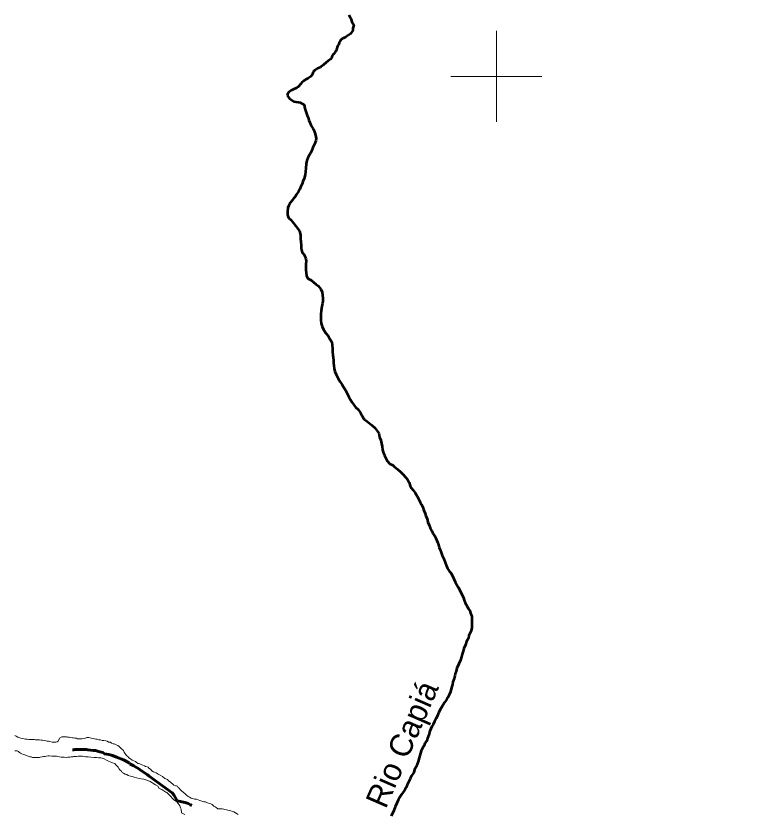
# Model space of a CAD drawing. Extents: x -1643653 to 4543381, y 1624270 to 13878484.
# Drawn here: x 639437 to 655421, y 8933785 to 8951330 of the extents above; entities that cross this region are included whole.
import ezdxf
from ezdxf.enums import TextEntityAlignment as Align

# ---------------------------------------------------------------- set-up
doc = ezdxf.new("R2010")
doc.units = 0
doc.header["$LTSCALE"] = 160
doc.linetypes.add('LONG_DASH_SHORT_DASH', pattern=[9.9, 6, -1.2, 1.5, -1.2])
for name, color, linetype, lineweight in [('2', 7, 'Continuous', 13), ('24', 7, 'Continuous', 25), ('25', 7, 'Continuous', 13), ('60', 7, 'Continuous', 13), ('7', 7, 'LONG_DASH_SHORT_DASH', 60)]:
    doc.layers.add(name, color=color, linetype=linetype, lineweight=lineweight)
doc.layers.add('49', color=7, linetype='Continuous')

msp = doc.modelspace()

# ---------------------------------------------------------------- linework, layer by layer
at = {"layer": '2'}
for p, q in [((650000, 8949000), (650000, 8951000)), ((649000, 8950000), (651000, 8950000))]:
    msp.add_line(p, q, dxfattribs=at)
at = {"layer": '24', "lineweight": 53}
for points in [[(646757.5, 8951355.4), (646787.6, 8951297.6), (646794.5, 8951277.6), (646802.9, 8951258.2), (646813.5, 8951223.4), (646828.6, 8951181.9), (646867.6, 8951129.6), (646843.9, 8951061.1), (646845, 8951008.9), (646791.1, 8950934.1), (646683.1, 8950866.1), (646677.6, 8950858.9), (646671.1, 8950853.6), (646653.5, 8950848.9), (646638.2, 8950843.1), (646630.5, 8950838.5), (646616.1, 8950832.7), (646599.8, 8950823.2), (646580.2, 8950802.2), (646561.5, 8950775.5), (646560.4, 8950771.5), (646555.5, 8950768.2), (646542.3, 8950744.3), (646531.8, 8950710), (646515, 8950677.7), (646512.5, 8950667.1), (646506.4, 8950657.3), (646501.5, 8950645.9), (646497.6, 8950630.7), (646492.6, 8950619.9), (646490.9, 8950607.9), (646484.9, 8950590.5), (646469.4, 8950559.1), (646462.5, 8950548.1), (646458, 8950536.5), (646432.8, 8950502.7), (646402.4, 8950473.1), (646389.6, 8950454.9), (646380.3, 8950433.1), (646383.9, 8950415.2), (646358.3, 8950385.9), (646349.6, 8950380.1), (646346.8, 8950375.3), (646301.4, 8950345.1), (646282.4, 8950327.6), (646263.6, 8950315.1), (646191.8, 8950251), (646140.7, 8950210.9), (646124.2, 8950199.9), (646066.5, 8950178.1), (646011.5, 8950140), (645996.7, 8950128.3), (645982.6, 8950114.3), (645972, 8950100.3), (645964.6, 8950078.7), (645959.7, 8950055.9), (645950.6, 8950035.7), (645935.3, 8950018), (645917.5, 8950001), (645852.5, 8949956.4), (645811.5, 8949936.1), (645770.2, 8949910.8), (645755.5, 8949898), (645724.3, 8949866.7), (645691.2, 8949830.5), (645653.7, 8949784.5), (645634.4, 8949765.2), (645614.7, 8949747.7), (645596.6, 8949739.8), (645549.2, 8949723.6), (645488.8, 8949693.4), (645467.8, 8949680.1), (645433.2, 8949653.7), (645415.9, 8949633.6), (645398.8, 8949579.9)], [(645398.8, 8949579.9), (645451.4, 8949513.8), (645546.2, 8949449.6), (645683.8, 8949425.1), (645771.3, 8949377.1), (645790.9, 8949299.5), (645808.1, 8949229.4), (645840.2, 8949144.1), (645862.5, 8949099), (645877.2, 8949041.4), (645894.5, 8948988.8), (645929.2, 8948913.5), (645968.9, 8948848.3), (645990.2, 8948804.6)], [(645990.2, 8948804.6), (646010.9, 8948758.1), (646021.2, 8948711.7), (646036.8, 8948634.2), (646031.6, 8948582.6), (646000.6, 8948510.3), (645964.4, 8948438), (645936.5, 8948358.1), (645911.3, 8948313.2), (645873.5, 8948253.4), (645853.2, 8948208.5), (645832.9, 8948151), (645815.1, 8948076.1), (645807.1, 8947983.6), (645799.2, 8947908.6), (645796.4, 8947834.9)], [(645796.4, 8947834.9), (645776, 8947756.1), (645745.7, 8947693.7), (645725.4, 8947636.3), (645695.1, 8947568.9), (645674.8, 8947521.4), (645649.6, 8947474), (645596.7, 8947399.3), (645571.5, 8947356.9), (645541.2, 8947317), (645511, 8947272.1), (645475.8, 8947229.8), (645437.9, 8947162.4), (645412.7, 8947110), (645409.8, 8947032.5), (645409.4, 8946954.9), (645431.6, 8946894.8), (645476.4, 8946847), (645541.1, 8946774.1), (645593.3, 8946706.3), (645643.1, 8946643.5), (645668.8, 8946601.4)], [(645668.8, 8946601.4), (645692.5, 8946518.2), (645694.6, 8946428.1), (645699.3, 8946363), (645706.4, 8946292.9), (645706.1, 8946220.4), (645728.2, 8946132.7), (645765.5, 8946092.5), (645792.8, 8946037.3), (645812.6, 8945992.2), (645814.8, 8945939.6), (645812, 8945874.6), (645809.1, 8945802.1), (645808.9, 8945752), (645813.6, 8945684.5), (645820.8, 8945616.9), (645855.5, 8945556.7), (645925.1, 8945520.2)], [(645925.1, 8945520.2), (645980.3, 8945480.9), (646030.3, 8945430.9), (646080.3, 8945396.3), (646111.1, 8945361.7), (646137.1, 8945322.6), (646171.8, 8945257.3), (646176.4, 8945189.8), (646181.1, 8945124.7), (646180.8, 8945062.1), (646173.1, 8945007.1), (646162.8, 8944947.2), (646155, 8944897.2), (646149.8, 8944847.1), (646141.9, 8944777.1), (646139.2, 8944722.1), (646138.8, 8944644.6), (646145.9, 8944567), (646168.2, 8944506.8), (646200.3, 8944434.1), (646247.5, 8944358.8), (646299.8, 8944301), (646309, 8944284.7)], [(646309, 8944284.7), (646346.9, 8944218.2), (646384.2, 8944160.4), (646391.3, 8944097.8), (646395.9, 8944012.8), (646398.1, 8943942.7), (646405.3, 8943872.6), (646412.5, 8943820), (646414.7, 8943755), (646419.5, 8943702.4), (646424.2, 8943637.3), (646428.9, 8943577.3), (646446.1, 8943512.1), (646475.8, 8943444.4), (646508, 8943389.2), (646527.8, 8943344.1), (646562.6, 8943288.9), (646604.8, 8943221.1), (646647, 8943160.8), (646684.3, 8943105.6), (646721.5, 8943027.8), (646756.1, 8942957.6), (646790.8, 8942889.9), (646825.6, 8942829.7), (646865.4, 8942779.4), (646902.7, 8942731.7), (646957.4, 8942676.4), (647012.1, 8942606), (647046.8, 8942538.3), (647076.6, 8942480.6), (647102.9, 8942459), (647151.9, 8942424.7), (647151.9, 8942424.7), (647259.8, 8942331.6), (647323.5, 8942272.8), (647367.7, 8942218.9), (647416.7, 8942155.2), (647431.4, 8942071.9), (647460.8, 8942003.3), (647470.7, 8941934.7), (647485.4, 8941866.1), (647498.6, 8941792.9), (647513.3, 8941742.8), (647538, 8941665.1), (647557.8, 8941619.9), (647597.5, 8941547.2), (647657.2, 8941484.3), (647722.1, 8941454), (647762, 8941421.2), (647826.8, 8941368.3), (647896.5, 8941297.9), (647948.8, 8941250.1), (648011, 8941182.2), (648043.4, 8941142.1), (648083.1, 8941071.8), (648100.2, 8941001.6), (648132.5, 8940948.9), (648170.9, 8940907.9), (648214.2, 8940849.2), (648257.5, 8940775), (648294.6, 8940700.8), (648325.5, 8940642.1), (648353.4, 8940586.5), (648378.1, 8940533.9), (648399.8, 8940478.3), (648430.7, 8940394.8), (648446.2, 8940342.3), (648474, 8940274.3), (648489.2, 8940201.5), (648521.4, 8940133.8), (648546.1, 8940073.6), (648581.1, 8940014.6), (648600.6, 8939953.5), (648636.7, 8939906.2), (648667.3, 8939850.6), (648703.5, 8939758.8), (648725.8, 8939700.4), (648739.7, 8939647.6), (648762, 8939592), (648787, 8939533.6), (648806.5, 8939466.9), (648845.4, 8939394.6), (648873.2, 8939316.7), (648898.3, 8939255.5), (648922.2, 8939185.9), (648969.4, 8939115.6), (649001.7, 8939077.9), (649063.7, 8938952.5), (649095.9, 8938889.7), (649130.6, 8938824.5), (649157.8, 8938769.3), (649200, 8938691.5), (649276.8, 8938536), (649291.6, 8938483.4), (649308.8, 8938428.2), (649356, 8938355.4), (649380.8, 8938302.8), (649415.6, 8938260), (649432.8, 8938197.4), (649457.5, 8938124.7), (649458.7, 8938112.5)], [(649458.7, 8938112.5), (649462.3, 8938074.6), (649461.7, 8937947), (649458.9, 8937884.5), (649441, 8937814.5), (649418.2, 8937754.6), (649393, 8937709.7), (649382.7, 8937654.7), (649342.3, 8937574.8), (649321.9, 8937502.4), (649286.6, 8937427.5), (649266.2, 8937362.5), (649243.4, 8937297.6), (649233.1, 8937237.6), (649207.7, 8937165.2), (649172.4, 8937090.3), (649131.8, 8936990.4), (649111.5, 8936927.9), (649091.2, 8936868), (649088.5, 8936820.5), (649070.7, 8936768), (649042.9, 8936693.1), (649035.1, 8936630.6), (649014.7, 8936565.6), (648986.8, 8936473.2), (648966.5, 8936418.2), (648928.6, 8936343.4), (648898.4, 8936298.5), (648858, 8936233.6), (648830.3, 8936188.7), (648774.8, 8936103.9), (648736.9, 8936024.1), (648704.1, 8935954.2), (648671.2, 8935886.8), (648635.9, 8935819.4), (648605.6, 8935757), (648582.3, 8935707.9)], [(648582.3, 8935707.9), (648534.8, 8935604.7), (648516.9, 8935524.8), (648484, 8935454.9), (648466.2, 8935397.4), (648428.4, 8935342.6), (648410.7, 8935290.1), (648377.9, 8935235.2), (648347.6, 8935175.3), (648327.3, 8935125.4), (648299.3, 8935022.9), (648281.4, 8934937.9), (648258.6, 8934878), (648238.3, 8934825.6), (648200.5, 8934765.7), (648180.2, 8934700.8), (648132.3, 8934628.4), (648104.5, 8934563.5), (648085.8, 8934528.5)], [(648085.8, 8934528.5), (648033.8, 8934426.2), (648013.5, 8934366.3), (647988.2, 8934313.9), (647947.9, 8934264), (647910.1, 8934214.2), (647874.8, 8934156.8), (647837, 8934086.9), (647811.7, 8934027), (647776.2, 8933942.1), (647745.8, 8933864.7), (647682.7, 8933739.9)]]:
    msp.add_lwpolyline(points, dxfattribs=at)
at = {"layer": '25'}
for points in [[(639412, 8935512.2), (639444.4, 8935494.5), (639481.7, 8935471.7), (639519.2, 8935458.9), (639544.1, 8935451.3), (639576.6, 8935443.5), (639614, 8935438.3), (639646.5, 8935433.1), (639686.5, 8935427.8), (639719, 8935425.1), (639739, 8935424.9), (639761.5, 8935424.8), (639784, 8935422.1), (639814, 8935421.9), (639834, 8935421.8), (639856.5, 8935419.1), (639889, 8935416.4), (639921.5, 8935413.7), (639956.5, 8935413.5), (639991.5, 8935408.2), (640021.5, 8935405.5), (640053.9, 8935400.3), (640093.9, 8935392.5), (640126.4, 8935389.8), (640148.9, 8935384.7), (640183.8, 8935376.9), (640233.7, 8935364.2), (640316.3, 8935366), (640339.2, 8935375.1), (640361.5, 8935385.8), (640394.5, 8935450.6), (640447.2, 8935480.3), (640467.3, 8935485.2), (640487.3, 8935485.1), (640514.8, 8935482.4), (640549.8, 8935479.7), (640572.2, 8935474.5), (640607.2, 8935471.8), (640639.7, 8935466.5), (640677.2, 8935463.8), (640699.7, 8935461.1), (640732.2, 8935455.9), (640767.1, 8935450.7), (640789.6, 8935440.5), (640822, 8935435.3), (640842.1, 8935435.2), (640864.6, 8935435), (640884.6, 8935434.9), (640947.2, 8935447), (640994.9, 8935466.7), (641014.9, 8935466.6), (641037.4, 8935466.4), (641067.3, 8935461.2), (641089.8, 8935453.6), (641132.3, 8935445.8), (641167.2, 8935440.5), (641189.7, 8935432.8), (641224.7, 8935427.6), (641259.6, 8935419.9)], [(641259.6, 8935419.9), (641294.6, 8935414.6), (641334.5, 8935404.4), (641369.5, 8935399.1), (641409.5, 8935393.8), (641441.9, 8935383.6), (641474.3, 8935368.4), (641514.3, 8935363.1), (641536.7, 8935345.4), (641574.1, 8935330.2), (641596.6, 8935325), (641636.4, 8935307.2), (641673.8, 8935289.5), (641708.7, 8935271.7), (641748.3, 8935223.9), (641798.1, 8935183.5), (641812.8, 8935148.3), (641832.6, 8935125.7), (641842.5, 8935100.6), (641872.2, 8935067.8), (641894.6, 8935047.7), (641916.9, 8935022.5), (641954.2, 8935002.2), (641994, 8934971.9), (642028.9, 8934954.1), (642063.8, 8934936.4), (642086.2, 8934918.7), (642126, 8934898.4), (642161, 8934890.7), (642188.4, 8934873), (642225.8, 8934860.2), (642260.7, 8934842.4), (642283.1, 8934832.3), (642318, 8934819.5), (642340.5, 8934811.9), (642357.8, 8934791.7), (642395.2, 8934769), (642427.4, 8934736.2), (642462.3, 8934715.9), (642484.8, 8934708.3), (642517.1, 8934690.5), (642539.5, 8934675.4), (642561.9, 8934660.2), (642604.3, 8934642.4), (642661.6, 8934609.5), (642711.2, 8934564.1), (642766.1, 8934543.7), (642790.9, 8934513.5), (642825.8, 8934495.7), (642845.6, 8934470.6), (642875.5, 8934450.3), (642907.7, 8934417.6), (642942.6, 8934402.3), (642965.1, 8934402.2), (642987.6, 8934394.5), (643004.9, 8934366.9), (643027.3, 8934356.7), (643044.6, 8934324), (643084.3, 8934286.2), (643146.4, 8934233.2), (643183.7, 8934202.9), (643221, 8934167.7), (643253.4, 8934152.4), (643288.2, 8934132.2), (643323.2, 8934124.4), (643363.1, 8934114.1), (643405.6, 8934108.8), (643440.5, 8934096.1), (643477.9, 8934083.3), (643500.4, 8934075.7), (643542.8, 8934060.4), (643567.8, 8934055.2), (643602.8, 8934052.5), (643647.6, 8934034.7), (643685, 8934019.4), (643717.5, 8934009.2), (643749.9, 8933993.9), (643784.6, 8933958.6), (643814.5, 8933943.4), (643836.9, 8933925.7), (643871.7, 8933903), (643899.2, 8933902.8), (643936.7, 8933900.1), (643971.7, 8933897.3), (644004.2, 8933892.1), (644026.7, 8933884.4), (644066.6, 8933876.7), (644096.6, 8933868.9), (644136.6, 8933863.7), (644161.5, 8933856), (644196.4, 8933843.2), (644226.3, 8933830.5), (644263.7, 8933810.3), (644301.1, 8933790), (644323.4, 8933772.3)], [(642690, 8934297.2), (642645.2, 8934327.5), (642587.9, 8934347.9), (642556.4, 8934400.2), (642504.8, 8934424.3), (642466.9, 8934451.8), (642425.6, 8934475.9), (642384.3, 8934503.4), (642339.5, 8934524.1), (642294.8, 8934534.4), (642294.8, 8934534.4), (642246.6, 8934548.2), (642188.1, 8934561.9), (642151.8, 8934566.1), (642086.9, 8934579), (642032, 8934596.9), (641994.6, 8934612.2), (641952.2, 8934620), (641902.2, 8934635.3), (641874.9, 8934653.1), (641834.9, 8934658.3), (641800.1, 8934686.1), (641770.2, 8934701.3), (641755.4, 8934726.4), (641723.1, 8934756.7), (641698.3, 8934789.4), (641681, 8934817.1), (641663.7, 8934837.2), (641628.9, 8934872.5), (641609.1, 8934892.6), (641558.1, 8934912.8), (641506.5, 8934933.5), (641473.6, 8934950.3), (641426.3, 8934968.1), (641376.5, 8935001), (641329.1, 8935016.3), (641301.6, 8935019), (641254.1, 8935021.8), (641209.1, 8935024.7), (641159.1, 8935027.5), (641081.6, 8935035.5), (641021.6, 8935040.9), (640971.7, 8935046.2), (640936.7, 8935051.5), (640899.2, 8935054.2), (640864.2, 8935054.5), (640841.7, 8935054.6), (640806.6, 8935054.8), (640769.1, 8935052.6), (640744.1, 8935050.3), (640704, 8935048), (640684, 8935043.2), (640649, 8935040.9), (640621.4, 8935036.1), (640578.9, 8935033.8), (640543.8, 8935031.6), (640498.8, 8935031.8), (640471.3, 8935032), (640451.3, 8935032.2), (640431.3, 8935032.3), (640393.9, 8935042.6), (640358.9, 8935052.8), (640326.5, 8935058), (640229.1, 8935058.3), (640168.9, 8935061.6), (640141.4, 8935061.8), (640098.9, 8935059.5), (640076.3, 8935052.2), (640041.2, 8935047.4), (640016.2, 8935040.1), (639971.1, 8935032.8), (639951.1, 8935028), (639898.5, 8935025.8), (639856, 8935026.1), (639833.5, 8935026.2), (639801, 8935029), (639768.6, 8935039.2), (639738.6, 8935044.4), (639708.7, 8935054.6), (639686.2, 8935062.3), (639663.8, 8935072.4), (639628.9, 8935085.2), (639601.4, 8935090.4), (639564, 8935105.6), (639536.6, 8935120.8), (639511.7, 8935141), (639489.3, 8935158.7), (639464.5, 8935173.9), (639409.4, 8935171.8)], [(643148, 8933777.6), (643078.2, 8933813.1), (643066.3, 8933890.8), (643056.5, 8933918.4), (643046.7, 8933941), (643039.3, 8933966.1), (643022, 8933986.2), (643004.7, 8934016.4), (642970, 8934051.7), (642947.6, 8934071.8), (642910.3, 8934099.6), (642880.5, 8934127.3), (642842.1, 8934169.7), (642842.1, 8934169.7), (642804.3, 8934207.6), (642755, 8934260.3), (642734.8, 8934269.3), (642690, 8934297.2)]]:
    msp.add_lwpolyline(points, dxfattribs=at)
at = {"layer": '60', "lineweight": 25}
msp.add_spline([(814781, 9009175.5), (814787.2, 9009173.4), (814796.9, 9009173.4), (814799.4, 9009172.4), (814805.1, 9009174.5), (814805.6, 9009176.5), (814811.7, 9009179.5), (814811.7, 9009179.5), (814801.5, 9009181), (814790.7, 9009181.5), (814784.1, 9009183.1), (814777.4, 9009185.1), (814778.4, 9009175.5)], degree=3, dxfattribs=at)
at = {"layer": '7'}
for points in [[(641349.5, 8935138.5), (641279.6, 8935153.8), (641232.2, 8935166.6), (641182.2, 8935179.4), (641137.2, 8935182.1), (641014.8, 8935197.8), (640987.4, 8935200.4), (640937.4, 8935200.7), (640887.4, 8935203.5), (640847.4, 8935206.2), (640824.9, 8935206.3), (640794.9, 8935206.5), (640772.4, 8935206.6), (640732.4, 8935204.3), (640707.4, 8935199.4), (640683.2, 8935198.4)], [(643306.9, 8933971.4), (643271.7, 8933987.2), (643222, 8934017.5), (643154.6, 8934040.4), (642977.3, 8934076.3), (642905.7, 8934204.3), (642868.5, 8934249.6), (642368.5, 8934617.6), (642318.7, 8934652.9), (642216.7, 8934723.5), (642166.9, 8934758.8), (642137, 8934776.5), (642047.4, 8934827), (642025, 8934842.1), (641937.8, 8934885.1), (641922.9, 8934907.7), (641800.9, 8934978.4), (641648.8, 8935034.3), (641556.5, 8935072.3), (641479.2, 8935095.2), (641381.8, 8935110.8), (641349.5, 8935138.5)]]:
    msp.add_lwpolyline(points, dxfattribs=at)

# ---------------------------------------------------------------- texts
at = {"layer": '49'}
msp.add_text('Rio Capiá', height=500, rotation=66.381, dxfattribs=at).set_placement((648152.9, 8935223.9), align=Align.CENTER)

doc.saveas('drawing.dxf')
